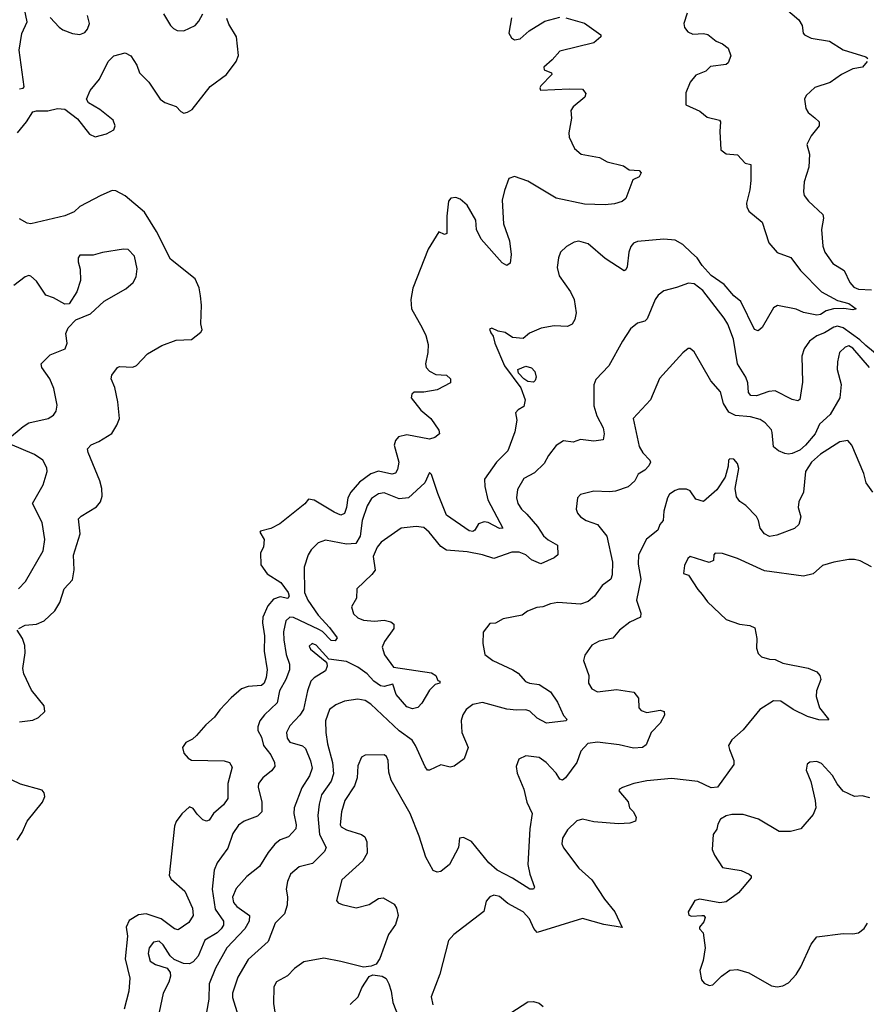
# Model space of a CAD drawing. Extents: x 1954683 to 2060285, y 904798 to 1016299.
# Tile 290 of 472: x 1995866 to 2000347, y 977906 to 983116. Entities that reach past the tile are written whole.
import ezdxf

# ---------------------------------------------------------------- set-up
doc = ezdxf.new("R2010")
doc.units = 0

msp = doc.modelspace()

# ---------------------------------------------------------------- linework, layer by layer
at = {"layer": '0CON10XD'}
for points in [[(1995865, 982749.4), (1995885, 982754.2), (1995888.9, 982761.1), (1995862.7, 982955), (1995876.8, 983043.2), (1995906.2, 983105), (1995884.4, 983205)], [(1996626.8, 983146.8), (1996664, 983085), (1996679.7, 983069.7), (1996698.8, 983058.8), (1996735, 983057.5), (1996794, 983085), (1996815, 983107.5), (1996835, 983146.7)], [(1999399.5, 983149.5), (1999381.5, 983095), (1999385.5, 983075), (1999402.2, 983052.2), (1999428.5, 983038.5), (1999485, 983042.5), (1999507.7, 983037.7), (1999552, 983002), (1999585, 982988.1), (1999615, 982965.7), (1999630, 982925), (1999615, 982887.5), (1999605, 982878.8), (1999522, 982868), (1999497, 982843), (1999445, 982822.5), (1999414, 982785), (1999391.4, 982728.6), (1999392.5, 982665), (1999465, 982632), (1999505, 982600.8), (1999570, 982585), (1999575.8, 982575), (1999571.4, 982525), (1999576.4, 982426.4), (1999605, 982406.2), (1999665, 982400), (1999705, 982356.7), (1999735, 982350), (1999736, 982265), (1999730.8, 982215), (1999712.5, 982145), (1999714.2, 982125), (1999725, 982102), (1999795, 982043.8), (1999830.6, 981935), (1999874.6, 981884.6), (1999947.3, 981857.3), (1999998, 981788), (2000110, 981675), (2000195, 981629.6), (2000255, 981614.6), (2000293.8, 981585), (2000275, 981580), (2000227.6, 981587.6), (2000173.9, 981586.1), (2000135, 981574.5), (2000105, 981555.5), (2000085, 981552.7), (2000015, 981567.2), (1999974.8, 981584.8), (1999876.5, 981603.5), (1999855, 981591.2), (1999795, 981486.7), (1999775, 981468.8), (1999755, 981476.7), (1999682.1, 981625), (1999645, 981655.3), (1999595.1, 981715.1), (1999525, 981763), (1999477.3, 981815), (1999451.3, 981855), (1999422.3, 981882.3), (1999376.3, 981926.3), (1999335, 981948.9), (1999275, 981954.4), (1999135, 981942.5), (1999115, 981933.5), (1999100, 981915), (1999090.4, 981885), (1999081.5, 981808.5), (1999075, 981792), (1999065, 981787.1), (1998965, 981852.9), (1998875, 981929.2), (1998825, 981944.2), (1998801.3, 981938.7), (1998760, 981915), (1998728.8, 981885), (1998717.5, 981855), (1998710.8, 981805), (1998720.9, 981760.9), (1998781.1, 981675), (1998800.4, 981635), (1998810.4, 981565), (1998805, 981530), (1998790.8, 981505), (1998765, 981492.9), (1998695, 981495.6), (1998625.8, 981484.2), (1998565, 981456.7), (1998530.7, 981429.3), (1998475, 981434), (1998435, 981460.8), (1998398, 981468), (1998365, 981483.3), (1998351.7, 981478.3), (1998359.2, 981459.2), (1998371.7, 981441.7), (1998380, 981405), (1998432.5, 981285), (1998518.3, 981168.3), (1998541.8, 981105), (1998535, 981068.8), (1998505, 981052), (1998490.8, 981035), (1998497.3, 980997.3), (1998486.7, 980935), (1998449.5, 980835), (1998390, 980775), (1998325.6, 980684.4), (1998328.1, 980645), (1998344.5, 980575), (1998423.8, 980425), (1998405.6, 980424.4), (1998345.8, 980455.8), (1998325, 980459.2), (1998295, 980447.8), (1998275.2, 980414.8), (1998265, 980407.9), (1998245, 980410.9), (1998125, 980494.5), (1998078.3, 980608.3), (1998045, 980710), (1998035, 980720), (1998010.8, 980665), (1997923.9, 980586.1), (1997875, 980580.3), (1997795, 980612.9), (1997765, 980606.4), (1997727.5, 980582.5), (1997705, 980542.9), (1997678.7, 980465), (1997667.6, 980382.4), (1997645.5, 980345), (1997595, 980340), (1997485, 980362.2), (1997445, 980346.9), (1997408.9, 980311.1), (1997393.1, 980285), (1997371.1, 980218.9), (1997373.8, 980085), (1997391.1, 980045), (1997445, 979964.4), (1997505, 979900.3), (1997545.8, 979845), (1997535, 979829.2), (1997515, 979830.6), (1997468.1, 979878.1), (1997448.6, 979888.6), (1997315, 979952.4), (1997295, 979953.8), (1997273.8, 979935), (1997263.1, 979876.9), (1997264.1, 979835), (1997277.3, 979757.3), (1997294.1, 979705), (1997294.1, 979675), (1997275.3, 979625), (1997240.6, 979565), (1997228.5, 979501.5), (1997161.9, 979438.1), (1997137.1, 979405), (1997125.7, 979375), (1997127.1, 979355), (1997145, 979320), (1997155.8, 979275.8), (1997195, 979226.5), (1997215.4, 979185), (1997216.7, 979165), (1997199.3, 979140.7), (1997152.3, 979105), (1997130, 979075), (1997128.5, 979055), (1997147.5, 978975), (1997147.3, 978925), (1997125, 978902.3), (1997054.8, 978875.2), (1997025, 978854.4), (1996995, 978810), (1996968, 978732), (1996935, 978685.8)], [(1999920, 983175), (1999990, 983115), (2000007.5, 983085), (2000012.5, 983045), (2000020, 983035), (2000055, 983017.5), (2000151.7, 983001.7), (2000225, 982955.7), (2000345, 982919.2), (2000355, 982910)], [(1995855, 982516.9), (1995902.5, 982575), (1995935, 982627.9), (1995955, 982633.8), (1996015, 982633.9), (1996065.4, 982645.4), (1996105, 982642.9), (1996171.4, 982591.4), (1996235, 982510.8), (1996265, 982495.4), (1996325, 982511.5), (1996365, 982532.9), (1996371.5, 982555), (1996360, 982585), (1996290.9, 982640.9), (1996230, 982675), (1996220, 982695), (1996239.3, 982740.7), (1996288.3, 982801.7), (1996335, 982893.8), (1996365, 982923.8), (1996425, 982940), (1996455, 982924.2), (1996485.6, 982875), (1996500, 982835), (1996548.8, 982785), (1996608.8, 982695), (1996635, 982677.5), (1996695, 982656.7), (1996719.7, 982629.7), (1996735, 982621.9), (1996755, 982625.6), (1996778.6, 982641.4), (1996875, 982762.9), (1996960, 982825), (1997012, 982895), (1997024.2, 982925.8), (1997014, 983025), (1996972.9, 983092.9), (1996962.8, 983122.8)], [(1996028.2, 983128.2), (1996075, 983076.7), (1996095, 983062.7), (1996145, 983043.3), (1996185, 983038.1), (1996211.5, 983048.5), (1996225, 983066), (1996235.4, 983095), (1996225, 983138)], [(1998756.4, 983126.4), (1998855, 983096.5), (1998942.5, 983035), (1998942.5, 983025), (1998905, 982992.5), (1998725, 982948.8), (1998685, 982903.6), (1998640, 982865), (1998641.1, 982851.1), (1998680, 982835), (1998682.5, 982825), (1998624, 982765), (1998618.8, 982755), (1998622.5, 982742.5), (1998775, 982750), (1998845, 982748.8), (1998862.5, 982725), (1998856.7, 982705), (1998794.6, 982655.4), (1998783.1, 982635), (1998785.7, 982595), (1998772.7, 982517.3), (1998774.3, 982495), (1998802, 982435), (1998837.5, 982405), (1998935, 982385.8), (1998975, 982364.2), (1999061.7, 982341.7), (1999091.2, 982321.2), (1999145, 982318.2), (1999155, 982305.6), (1999145.2, 982285), (1999111.4, 982268.6), (1999075, 982169.2), (1999055, 982154.2), (1999015, 982140.8), (1998965, 982136), (1998855, 982140), (1998705, 982171.8), (1998555, 982261.8), (1998485, 982285.6), (1998454.5, 982275.5), (1998432.7, 982212.7), (1998419.4, 982160.6), (1998426.1, 982036.1), (1998458.9, 981945), (1998467, 981873), (1998461.7, 981828.3), (1998445, 981815.7), (1998418.8, 981828.8), (1998308.1, 981955), (1998283.3, 982005), (1998279.6, 982055), (1998234.4, 982135), (1998196.6, 982166.6), (1998175, 982175.6), (1998148.3, 982171.7), (1998135, 982156), (1998126.3, 982076.3), (1998126, 981985), (1998115, 981978.8), (1998085, 981992.5), (1998028.6, 981901.4), (1997946.9, 981695), (1997936.9, 981635), (1997939.2, 981585), (1997996.9, 981485), (1998015.6, 981445), (1998027.1, 981397.1), (1998026.5, 981355), (1998014.5, 981295), (1998018.2, 981275), (1998035, 981256.7), (1998068.9, 981238.9), (1998125.8, 981235), (1998145.8, 981215), (1998146.9, 981195), (1998075, 981156.5), (1998005, 981145.3), (1997953.3, 981145), (1997942, 981135), (1997938, 981115), (1997989.8, 981049.8), (1998041.5, 981005), (1998084.7, 980944.7), (1998088.5, 980925), (1998062.7, 980905), (1998035, 980896.9), (1997915, 980918.8), (1997871.5, 980908.5), (1997855, 980890), (1997847.9, 980865), (1997872.5, 980775), (1997866.2, 980735), (1997855, 980715.8), (1997835, 980711.8), (1997765, 980727.5), (1997725, 980713.6), (1997665, 980668.4), (1997618.3, 980615), (1997603.1, 980585), (1997596.2, 980533.8), (1997585, 980502.5), (1997565, 980493.8), (1997530, 980510), (1997425, 980574.2), (1997395, 980579.3), (1997375, 980554.5), (1997242.1, 980447.9), (1997195, 980422.9), (1997140, 980410), (1997137.5, 980405), (1997160, 980365), (1997156, 980325), (1997140, 980295), (1997142.1, 980232.1), (1997175, 980183.3), (1997248.4, 980138.4), (1997287, 980085), (1997292.7, 980065), (1997285, 980053.8), (1997245, 980061.2), (1997210, 980050), (1997178.8, 980015), (1997153.2, 979955), (1997151.4, 979925), (1997162.4, 979855), (1997160, 979775), (1997175.9, 979675), (1997171.3, 979635), (1997160.5, 979605), (1997145, 979592.2), (1997075, 979586.9), (1997040.8, 979575), (1996985, 979526.7), (1996926.1, 979463.9), (1996897.8, 979425), (1996851.4, 979385), (1996801.9, 979328.1), (1996780.8, 979309.2), (1996745, 979291.1), (1996728.5, 979265), (1996735, 979234.2), (1996757.9, 979207.9), (1996775, 979198.5), (1996947.5, 979195), (1996976, 979185), (1996990.3, 979160.3), (1996968.2, 979075), (1996966.9, 978995), (1996945, 978960.6), (1996891.9, 978915), (1996869.7, 978880.3), (1996855, 978874.2), (1996835, 978882), (1996805, 978911.4), (1996785, 978942.5), (1996765, 978950), (1996725, 978914.2), (1996695, 978872.9), (1996685, 978848.8), (1996657.1, 978587.1), (1996667.4, 978567.4), (1996740.6, 978505), (1996780.8, 978415), (1996783.6, 978375)], [(1998468.7, 983125), (1998455.5, 983045), (1998468.9, 983018.9), (1998485, 983009.5), (1998515, 983013.8), (1998562.4, 983057.6), (1998645, 983107.5), (1998725, 983129.2)], [(2000351.2, 982895), (2000326.7, 982865), (2000275, 982856.2), (2000215, 982825.4), (2000156.2, 982783.8), (2000075, 982756.4), (2000028, 982715), (2000020, 982695), (2000026.2, 982645), (2000040, 982625), (2000075, 982596.7), (2000097.5, 982575), (2000097.5, 982555), (2000055, 982501.2), (2000032, 982455), (2000046.5, 982405), (2000042.9, 982335), (2000017.7, 982257.7), (2000014.4, 982205), (2000018.6, 982185), (2000040.8, 982155), (2000117.5, 982085), (2000120.6, 982065), (2000109.4, 982005), (2000117, 981917), (2000126.7, 981885), (2000170, 981825), (2000228.8, 981788.8), (2000260, 981725), (2000280.3, 981700.3), (2000305, 981689.6), (2000375, 981685.5)], [(1995860.8, 979895), (1995895, 979912.5), (1995955, 979917.7), (1995995.4, 979934.6), (1996051.6, 979988.4), (1996078.3, 980031.7), (1996100.9, 980105), (1996145, 980151.2), (1996154.7, 980205), (1996151.7, 980281.7), (1996186.7, 980395), (1996177.1, 980475), (1996191.1, 980488.9), (1996272.6, 980537.4), (1996292.9, 980565), (1996302.2, 980595), (1996301.1, 980635), (1996291.1, 980675), (1996228.1, 980825), (1996225.8, 980845), (1996245, 980867.1), (1996285, 980884), (1996353.1, 980926.9), (1996380.5, 980969.5), (1996394.2, 981005), (1996385.8, 981094.2), (1996368.9, 981168.9), (1996350.8, 981215), (1996354, 981235), (1996384.4, 981275.6), (1996395, 981280), (1996465, 981278), (1996484.2, 981285.8), (1996542.1, 981347.9), (1996618.3, 981391.7), (1996695, 981420), (1996775, 981423.8), (1996825, 981462), (1996832, 981475), (1996825.6, 981505.6), (1996828.9, 981605), (1996823.6, 981655), (1996816.3, 981696.3), (1996794.3, 981745), (1996665, 981848.5), (1996589.8, 981995), (1996526.6, 982096.6), (1996425, 982183.1), (1996375, 982210.5), (1996355, 982211.4), (1996296.2, 982185), (1996185, 982126.7), (1996155, 982099.4), (1996105, 982077.9), (1995925, 982035.8), (1995905, 982038.6), (1995865, 982061.4)], [(1995885, 980964), (1995915, 980983.3), (1996016.7, 981005), (1996045, 981024), (1996058.6, 981045), (1996064.3, 981075.7), (1996046.7, 981165), (1996025.6, 981215), (1995982.5, 981275), (1995980, 981295), (1996027.9, 981342.1), (1996106.2, 981375), (1996117.5, 981405), (1996110.8, 981455), (1996122.5, 981485), (1996163.1, 981526.9), (1996240.9, 981559.1), (1996313.4, 981626.6), (1996427.9, 981692.1), (1996466.2, 981725), (1996482, 981755), (1996488.3, 981798.3), (1996473.3, 981865), (1996439.5, 981899.5), (1996415, 981901.2), (1996303.6, 981883.6), (1996255, 981870), (1996185, 981870), (1996176.2, 981855), (1996176.2, 981835), (1996185.9, 981795.9), (1996187.5, 981735), (1996168, 981675), (1996127.9, 981612.1), (1996105, 981610.8), (1996045, 981644.2), (1996005, 981658.8), (1995955, 981732), (1995925, 981759.2), (1995915, 981762), (1995895, 981754.3), (1995835, 981710)], [(2000425, 981324.7), (2000345, 981391.4), (2000312.3, 981422.3), (2000225, 981485.9), (2000195, 981494.4), (2000175, 981489.3), (2000125, 981458.4), (2000085, 981442.2), (2000046, 981415), (2000017.1, 981375), (2000005.6, 981335), (2000008.7, 981198.7), (1999994.3, 981105.7), (1999985, 981098.8), (1999955, 981105.7), (1999865, 981152.3), (1999831.6, 981148.4), (1999765, 981126.2), (1999736.4, 981126.4), (1999723.8, 981143.8), (1999720.3, 981195), (1999709.4, 981225), (1999665.4, 981295), (1999644.6, 981425), (1999613.6, 981505), (1999595, 981537.1), (1999482.1, 981682.1), (1999435, 981718.8), (1999405, 981722.5), (1999341.9, 981698.1), (1999275, 981680.8), (1999245, 981658.8), (1999228.6, 981635), (1999187.8, 981532.2), (1999175, 981521.4), (1999135, 981510), (1999099.5, 981480.5), (1999056.7, 981415), (1998985, 981284), (1998915, 981212.5), (1998905.6, 981184.4), (1998905, 981072.5), (1998920.4, 981020.4), (1998953.3, 980956.7), (1998958.8, 980925), (1998955, 980893.3), (1998905, 980886.2), (1998835, 980894.2), (1998795, 980880.8), (1998745, 980887.5), (1998705, 980862.5), (1998665, 980810), (1998642.1, 980767.9), (1998591.1, 980718.9), (1998535, 980687.3), (1998500, 980630), (1998496.1, 980585), (1998502.1, 980555), (1998522.5, 980525), (1998550.1, 980500.1), (1998607.1, 980435), (1998638.6, 980385), (1998662.9, 980362.9), (1998712, 980335), (1998713.8, 980285), (1998695, 980269.2), (1998625, 980236.2), (1998575, 980258.1), (1998544.6, 980284.6), (1998509.1, 980299.1), (1998470.9, 980299.1), (1998375, 980265.6), (1998315, 980284.6), (1998235, 980299.6), (1998125, 980308.2), (1998095, 980327.5), (1998033.3, 980405), (1998005, 980428.8), (1997965, 980433.7), (1997884.3, 980425.7), (1997778.6, 980351.4), (1997757.3, 980325), (1997736.9, 980275), (1997746.7, 980203.3), (1997730.7, 980179.3), (1997651.2, 980105), (1997649.2, 980055), (1997621.8, 980008.2), (1997632.3, 979972.3), (1997655, 979951.2), (1997685, 979938), (1997743.3, 979933.3), (1997795, 979937.8), (1997830.5, 979930.5), (1997846.9, 979916.9), (1997846.5, 979895), (1997796.7, 979825), (1997784.5, 979795), (1997797.5, 979755), (1997845, 979690), (1998045, 979660), (1998068.8, 979645), (1998080, 979620), (1998090, 979615), (1998090, 979605), (1998065, 979597.5), (1998035, 979568), (1997995, 979500), (1997973.6, 979476.4), (1997945, 979470), (1997915, 979480), (1997858.1, 979545), (1997840.5, 979600.5), (1997795, 979588.4), (1997775, 979590.5), (1997740.2, 979615), (1997705, 979654.6), (1997655, 979690), (1997595, 979720.3), (1997501.7, 979731.7), (1997435, 979806.4), (1997414.6, 979815.4), (1997398.3, 979801.7), (1997404.4, 979785), (1997482, 979722), (1997491.2, 979711.2), (1997494, 979695), (1997485, 979671.2), (1997425, 979633.3), (1997407.5, 979615), (1997390, 979565), (1997368.8, 979465), (1997348.2, 979435), (1997295, 979379.6), (1997278.4, 979345), (1997281.1, 979315), (1997295, 979293.4), (1997363.1, 979273.1), (1997379.4, 979259.4), (1997406, 979195), (1997413.9, 979155), (1997400.4, 979115), (1997358.7, 979051.3), (1997318.5, 978945), (1997316.7, 978915), (1997329.4, 978855), (1997328.1, 978835), (1997288.2, 978791.8), (1997245, 978775.6), (1997216.1, 978753.9), (1997180.5, 978709.5), (1997135, 978635.6), (1997067.4, 978582.6), (1997011.7, 978518.3), (1996993.1, 978473.1), (1996998, 978445), (1997015, 978422.9), (1997082.2, 978375), (1997080.7, 978345), (1997056.8, 978305), (1996962.9, 978205), (1996902.3, 978097.7), (1996868.7, 978015), (1996867.7, 977932.3), (1996854.7, 977865)], [(2000362.9, 981275), (2000275, 981378.4), (2000255, 981389.6), (2000235, 981383.4), (2000205.5, 981355), (2000193.9, 981305), (2000192.3, 981265), (2000214.4, 981185), (2000206.7, 981115), (2000155, 981027.5), (2000098.9, 980975), (2000075.4, 980925), (2000025.8, 980865), (1999995, 980837.9), (1999955, 980821), (1999935, 980817), (1999915, 980821.2), (1999881.6, 980835), (1999855.8, 980855), (1999849.1, 980930.9), (1999845, 980945.7), (1999812.2, 980982.2), (1999785, 981000), (1999734.7, 981014.7), (1999655, 981020.9), (1999619.9, 981039.9), (1999591.1, 981085), (1999575.8, 981145.8), (1999524, 981205), (1999435, 981358), (1999415, 981375.8), (1999404.2, 981375.8), (1999375, 981353.8), (1999252.6, 981217.4), (1999204, 981105), (1999113.8, 981006.2), (1999145, 980857.5), (1999164.5, 980824.5), (1999201.2, 980785), (1999203.8, 980775), (1999196.2, 980755), (1999175, 980732), (1999139.1, 980710.9), (1999121.2, 980675), (1999086.6, 980643.4), (1999019.4, 980620.6), (1998988.2, 980618.2), (1998905, 980620.9), (1998835, 980602.9), (1998818.1, 980585), (1998811.9, 980525), (1998818.1, 980505), (1998834.2, 980485), (1998865, 980465.6), (1998925, 980444.5), (1998973.6, 980383.6), (1999002.9, 980245), (1999001.8, 980178.2), (1998994.3, 980155), (1998948.2, 980121.8), (1998907.8, 980065), (1998875, 980037.1), (1998835, 980023.5), (1998715, 980032.2), (1998675, 980025.5), (1998635, 980008.2), (1998602.5, 980005), (1998554.4, 979985.6), (1998525.4, 979964.6), (1998425, 979946.4), (1998385, 979922.5), (1998355, 979920), (1998318.6, 979875), (1998318, 979815), (1998327.7, 979757.7), (1998370, 979725), (1998476, 979675)], [(1998585, 981198), (1998555, 981200.9), (1998534.7, 981214.7), (1998505.8, 981245), (1998503.3, 981265), (1998545, 981282), (1998575, 981273.8), (1998592, 981255), (1998599.2, 981225), (1998594.2, 981205.8), (1998585, 981198)], [(1995801.2, 980895), (1995885, 980964)], [(1995860, 980105), (1995896.4, 980143.6), (1995990.8, 980305), (1995999.4, 980365), (1995985.6, 980455), (1995934.4, 980555), (1995990, 980655), (1996010.8, 980725), (1996009.2, 980745), (1995988, 980785), (1995945, 980814.4), (1995815, 980870)], [(2000381.9, 980615), (2000345.6, 980665), (2000333.9, 980713.9), (2000270.5, 980865), (2000248.7, 980888.7), (2000207.6, 980882.4), (2000105, 980817.3), (2000057.5, 980775), (2000025.3, 980725), (2000013.8, 980616.2), (1999989.4, 980565), (1999986.7, 980535), (1999999.6, 980485), (1999988.9, 980445), (1999967.2, 980422.8), (1999872.5, 980387.5), (1999835, 980381.2), (1999808.9, 980395), (1999785.5, 980425), (1999776.9, 980465), (1999765, 980486.9), (1999710, 980545), (1999676.8, 980566.8), (1999660.3, 980590.3), (1999652, 980635), (1999671.7, 980741.7), (1999665, 980767.5), (1999645, 980790), (1999625, 980792.5), (1999617.5, 980785), (1999616.1, 980753.9), (1999600, 980695), (1999555, 980627.5), (1999485, 980566.7), (1999445, 980578.8), (1999415, 980622), (1999395, 980630.8), (1999355, 980630.8), (1999335, 980624.2), (1999306, 980605), (1999294.7, 980585.3), (1999276, 980515), (1999272.5, 980465), (1999254.2, 980445), (1999242.9, 980415), (1999182.9, 980367.1), (1999140.4, 980285), (1999140, 980235), (1999152.9, 980155), (1999130, 980045), (1999153.3, 979975), (1999152.5, 979955), (1999095, 979928.8), (1999040, 979885), (1999005, 979843.3), (1998932.8, 979827.2), (1998894.6, 979805.4), (1998856.6, 979753.4), (1998850, 979725), (1998877.5, 979645), (1998876, 979605), (1998894.5, 979574.5), (1998925, 979560), (1999025, 979571.4), (1999117.1, 979557.1), (1999141.2, 979525), (1999143.8, 979475), (1999155, 979460), (1999185, 979450.8), (1999255, 979462), (1999276.7, 979455), (1999278.8, 979435), (1999256.2, 979393.8), (1999208.6, 979345), (1999180.9, 979279.1), (1999162.5, 979265), (1999115, 979260.5), (1999038.8, 979278.8), (1998925, 979292.9), (1998873.8, 979286.2), (1998835.5, 979245), (1998814.6, 979185), (1998755, 979104.3), (1998738.2, 979091.8), (1998725, 979097.5), (1998705, 979129.4), (1998652.5, 979185), (1998615, 979211.4), (1998545, 979220), (1998507, 979203), (1998494, 979165), (1998498.8, 979128.8), (1998534.3, 979045), (1998549.5, 978975), (1998579.1, 978915), (1998565.4, 978835), (1998556.3, 978646.3), (1998565.6, 978595), (1998591.4, 978525), (1998585, 978514.4), (1998565.4, 978515.4), (1998475, 978572.7), (1998393.2, 978615), (1998349.6, 978655), (1998256.6, 978766.6), (1998215, 978789.2), (1998194.2, 978785), (1998189.2, 978735), (1998140, 978645), (1998095, 978609.2), (1998075, 978606), (1998055, 978614), (1998015, 978683.8), (1997980.5, 978795), (1997933.3, 978915), (1997832.2, 979092.2), (1997819.2, 979135), (1997816.2, 979196.2), (1997806.8, 979216.8), (1997795, 979226.7), (1997695.4, 979224.6), (1997675.5, 979214.5), (1997655, 979167.5), (1997651.8, 979105), (1997638.3, 979061.7), (1997587.5, 978985), (1997570, 978925), (1997563.1, 978855), (1997567.5, 978845), (1997595, 978828.5), (1997674.4, 978804.4), (1997692.9, 978792.9), (1997704.2, 978765), (1997704.4, 978705), (1997682, 978665), (1997570.4, 978565), (1997542.5, 978455), (1997552.4, 978442.4), (1997573.6, 978433.6), (1997646.2, 978416.2), (1997715.4, 978434.6), (1997765, 978465.7), (1997789.1, 978469.1), (1997848, 978435), (1997860.8, 978415), (1997869.2, 978375), (1997855, 978328.8), (1997818.6, 978275), (1997771.7, 978148.3), (1997752.3, 978117.7), (1997727, 978107), (1997685, 978103.3), (1997565, 978132.5), (1997475, 978150), (1997369.8, 978130.2), (1997321.4, 978095), (1997283.8, 978056.2), (1997226, 978025), (1997211.5, 977998.5), (1997209.7, 977909.7), (1997215.6, 977865)], [(2000375, 980220.8), (2000315, 980252), (2000285, 980259.2), (2000255, 980260), (2000175, 980246), (2000115, 980228), (2000065.9, 980184.1), (2000015, 980172), (1999808.8, 980198.8), (1999665, 980264.2), (1999585, 980290.8), (1999546.4, 980293.6), (1999540, 980285), (1999537.5, 980255), (1999515.6, 980244.4), (1999414.5, 980275.5), (1999402, 980265), (1999385, 980227.5), (1999380, 980185), (1999405, 980177.5), (1999455, 980100), (1999478.8, 980075), (1999506.2, 980035), (1999605, 979942), (1999675, 979918.1), (1999730.7, 979910.7), (1999757.7, 979897.7), (1999768.3, 979841.7), (1999765, 979790), (1999775, 979762.5), (1999792.5, 979745), (1999835, 979732), (1999865, 979730.8), (1999905, 979711.8), (2000040, 979685), (2000084.2, 979665), (2000100.8, 979645), (2000105.6, 979625), (2000083.3, 979565), (2000081.1, 979535), (2000098.6, 979475), (2000147.5, 979415), (2000145, 979410), (2000095, 979411.1), (2000035, 979428.5), (1999960, 979465), (1999895, 979510.6), (1999855, 979511.1), (1999783.3, 979466.7), (1999695, 979358.8), (1999634.3, 979305.7), (1999616.7, 979275), (1999623.6, 979253.6), (1999645.7, 979195.7), (1999645.8, 979175), (1999560, 979055), (1999525, 979051.2), (1999455, 979084.4), (1999315, 979100.5), (1999185, 979088.5), (1999115.7, 979074.3), (1999056.4, 979053.6), (1999040, 979045), (1999037.5, 979035), (1999087, 978977), (1999093.8, 978945), (1999115, 978923.8), (1999129.2, 978895), (1999125.8, 978874.2), (1999096.1, 978863.9), (1999035, 978861.2), (1998905, 978871.9), (1998844.3, 978885.7), (1998815, 978876.2), (1998765, 978829.2), (1998739.2, 978785), (1998736, 978755), (1998745, 978733.3), (1998825, 978626.2), (1998895, 978563.8), (1998961.4, 978461.4), (1999016, 978395), (1999055, 978312.5), (1998958.3, 978328.3), (1998845, 978359.2), (1998605, 978285.8), (1998587, 978307), (1998565, 978358), (1998530.8, 978395), (1998449.3, 978439.3), (1998405, 978475.7), (1998375, 978482.9), (1998355, 978474), (1998335, 978452.5), (1998322.5, 978397.5), (1998163.8, 978275), (1998135.7, 978244.3), (1998089.2, 978065), (1998044.2, 977945), (1998052.4, 977902.4)], [(1995865, 979400), (1995935, 979410), (1995965, 979423.8), (1995998.8, 979455), (1995996.4, 979485), (1995928.6, 979568.6), (1995887.7, 979655), (1995883.1, 979683.1), (1995895.5, 979765), (1995893.8, 979805), (1995881, 979841), (1995852.9, 979885)], [(1998476, 979675), (1998505, 979658.1), (1998543.6, 979613.6), (1998565, 979604.7), (1998615, 979598.9), (1998675, 979558.5), (1998712.7, 979505), (1998743.6, 979433.6), (1998761.2, 979415), (1998757.5, 979405), (1998655, 979394.2), (1998605, 979420.6), (1998566.2, 979456.2), (1998545, 979464.7), (1998495, 979461.9), (1998445, 979467.6), (1998315, 979502.7), (1998265, 979492.5), (1998228.6, 979465), (1998212, 979438), (1998202.8, 979407.2), (1998206.5, 979345), (1998238.8, 979265), (1998218.4, 979205), (1998165, 979165.5), (1998145, 979161.5), (1998095, 979172.3), (1998034.6, 979144.6), (1998024, 979145), (1998011.7, 979161.7), (1997961.8, 979275), (1997943.6, 979303.6), (1997875, 979353.5), (1997725, 979494.3), (1997693.7, 979513.7), (1997655, 979520.4), (1997585, 979509.6), (1997539.4, 979490.6), (1997505.6, 979465), (1997485.4, 979405), (1997486.9, 979345), (1997495.3, 979285), (1997521.8, 979185), (1997527.2, 979125), (1997513.9, 979086.1), (1997464.2, 979015), (1997451, 978965), (1997444.8, 978905.2), (1997452.3, 978805), (1997488.5, 978735), (1997478.9, 978715), (1997415, 978651.1), (1997345, 978632.5), (1997300, 978595), (1997283.1, 978555), (1997275.6, 978515), (1997284.2, 978475), (1997281.2, 978431.2), (1997267.5, 978385), (1997218.6, 978335), (1997181.4, 978238.6), (1997075, 978143.1), (1997020.6, 978049.4), (1996992.5, 977965), (1996992.6, 977942.6), (1997021.5, 977845)], [(2000365, 978998.8), (2000325, 979008.8), (2000285, 979006.2), (2000224.1, 979034.1), (2000192.7, 979072.7), (2000167.3, 979117.3), (2000110.5, 979180.5), (2000085, 979191.2), (2000047.5, 979187.5), (2000034.1, 979175.9), (2000028.8, 979145), (2000053.8, 979085), (2000076.2, 978985), (2000079.2, 978945), (2000065, 978910), (2000000, 978835), (1999945, 978820), (1999885, 978820), (1999776.2, 978886.2), (1999695, 978910.5), (1999635, 978910.5), (1999605, 978903.3), (1999574.3, 978885), (1999560.4, 978859.6), (1999555, 978833.3), (1999535.7, 978804.3), (1999531.4, 978725), (1999544.2, 978695), (1999585, 978630), (1999683.7, 978613.7), (1999727.5, 978595), (1999736.7, 978585), (1999736.7, 978575), (1999671.2, 978495), (1999605, 978448.5), (1999572.1, 978442.1), (1999465, 978462.9), (1999440, 978455), (1999404.5, 978395), (1999406.8, 978376.8), (1999421.7, 978371.7), (1999476.7, 978376.7), (1999487.5, 978375), (1999494, 978365), (1999487.6, 978342.4), (1999463.9, 978313.9), (1999463.8, 978305), (1999483.8, 978285), (1999494.3, 978205), (1999482.7, 978137.3), (1999465.8, 978085), (1999473.8, 978035), (1999488.3, 978018.3), (1999515, 978006.2), (1999535, 978008.8), (1999580, 978055), (1999625, 978085.8), (1999665, 978090), (1999725, 978072), (1999844.4, 978004.4), (1999875, 977999.2), (1999905, 978004), (1999935, 978020), (1999975.6, 978064.4), (2000001.2, 978105), (2000055.8, 978224.2), (2000085, 978263.8), (2000225, 978281.2), (2000275, 978278.8), (2000305.9, 978284.1), (2000335, 978307.5), (2000353.3, 978335)], [(1995853.4, 978775), (1995879.5, 978815), (1995905, 978874.5), (1995987.3, 978975), (1995999.6, 979005), (1995996.5, 979025), (1995985, 979038.9), (1995870.3, 979070.3), (1995675, 979164)], [(1996935, 978685.8), (1996910.8, 978655), (1996894.6, 978615.4), (1996884.1, 978515), (1996900.1, 978410.1), (1996945.4, 978345), (1996944.6, 978325), (1996932.2, 978305), (1996911.5, 978285), (1996846.8, 978245), (1996809.8, 978160.2), (1996785, 978130.4), (1996765, 978120.7), (1996732.2, 978122.2), (1996683.5, 978143.5), (1996662.3, 978162.3), (1996625, 978221.4), (1996605, 978240), (1996575, 978235.6), (1996551.1, 978205), (1996546.7, 978175), (1996555.8, 978135), (1996585, 978116.7), (1996647.3, 978097.3), (1996662, 978075), (1996664, 978055), (1996655, 978022.5), (1996626, 977965), (1996604.2, 977865)], [(1996783.6, 978375), (1996761.6, 978338.4), (1996705, 978299.4), (1996685, 978304.6), (1996615, 978358.4), (1996535, 978384.5), (1996495, 978378.5), (1996445, 978348.6), (1996428.9, 978315), (1996436.2, 978266.2), (1996424.2, 978145.8), (1996449.5, 978045), (1996444.3, 977975), (1996419.7, 977880.3)], [(1997615.8, 977905), (1997657.1, 977945), (1997676.9, 977993.1), (1997715, 978052.5), (1997735, 978062.5), (1997785, 978054), (1997805, 978042), (1997819.5, 978015), (1997832.9, 977975), (1997841.5, 977915), (1997876.4, 977825)], [(1998465, 977860.6), (1998555, 977918.9), (1998585, 977920), (1998615, 977911.9), (1998636.9, 977895)]]:
    msp.add_lwpolyline(points, dxfattribs=at)

doc.saveas('drawing.dxf')
